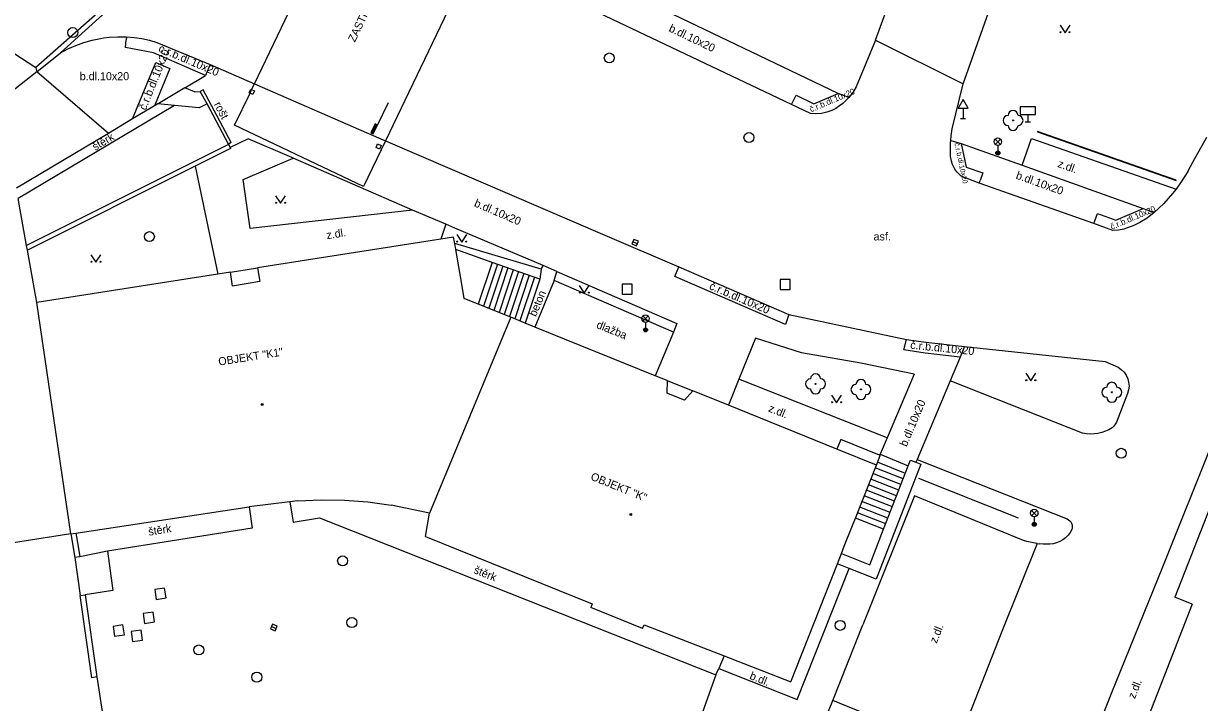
# Model space of a CAD drawing. Extents: x -599770 to -598493, y -1162076 to -1159209.
# Drawn here: x -599064.4 to -599005.6, y -1161191.1 to -1161157.2 of the extents above; entities that cross this region are included whole.
import ezdxf

# ---------------------------------------------------------------- set-up
doc = ezdxf.new("R2010")
doc.units = 0
doc.layers.add('Podklad', color=7, linetype='Continuous')

msp = doc.modelspace()

# ---------------------------------------------------------------- linework, layer by layer
at = {"layer": 'Podklad'}
for p, q in [((-599046.678, -1161162.242), (-599046.124, -1161161.121)), ((-599017.41, -1161161.401), (-599017.41, -1161161.91)), ((-599014.17, -1161161.715), (-599014.17, -1161162.09)), ((-599017.535, -1161161.91), (-599017.285, -1161161.91)), ((-599014.295, -1161162.09), (-599014.045, -1161162.09)), ((-599015.803, -1161163.21), (-599015.538, -1161162.945)), ((-599015.803, -1161162.945), (-599015.538, -1161163.21)), ((-599015.67, -1161163.265), (-599015.67, -1161163.64)), ((-599033.915, -1161168.072), (-599033.685, -1161168.168)), ((-599033.413, -1161172.05), (-599033.148, -1161171.785)), ((-599033.413, -1161171.785), (-599033.148, -1161172.05)), ((-599033.28, -1161172.105), (-599033.28, -1161172.48)), ((-599013.983, -1161181.77), (-599013.718, -1161181.505)), ((-599013.983, -1161181.505), (-599013.718, -1161181.77)), ((-599013.85, -1161181.825), (-599013.85, -1161182.2)), ((-599051.976, -1161187.314), (-599051.744, -1161187.406))]:
    msp.add_line(p, q, dxfattribs=at)
for points in [[(-599021.78, -1161158), (-599012.55, -1161132.79)], [(-599017.4, -1161160.19), (-599011.41, -1161143.29), (-599011.23, -1161143.06), (-599010.94, -1161142.92), (-599010.18, -1161142.95)], [(-599051.22, -1161144.5), (-599055.48, -1161151.15), (-599058.29, -1161154.53), (-599063.75, -1161159.36)], [(-599052.83, -1161160.18), (-599048.23, -1161150.57)], [(-599055.3, -1161151.28), (-599058.12, -1161154.64), (-599062.53, -1161158.64)], [(-599023.11, -1161160.87), (-599023.65, -1161160.66), (-599033.47, -1161155.95), (-599039.53, -1161153.04), (-599038.53, -1161150.91)], [(-599073.39, -1161153.08), (-599063.75, -1161159.36)], [(-599041.8, -1161153.67), (-599046.28, -1161163.03)], [(-599024.76, -1161161.68), (-599025.04, -1161161.66), (-599025.98, -1161161.22), (-599035.95, -1161156.49), (-599041.8, -1161153.67)], [(-599012.56, -1161157.255), (-599012.31, -1161157.63), (-599012.06, -1161157.255)], [(-599062.15, -1161158.44), (-599061.76, -1161158.26)], [(-599061.76, -1161158.26), (-599061.35, -1161158.12), (-599060.94, -1161158), (-599060.52, -1161157.91), (-599060.38, -1161157.89), (-599060.09, -1161157.85), (-599059.66, -1161157.83), (-599059.23, -1161157.83), (-599058.84, -1161157.86), (-599058.46, -1161157.92), (-599058.08, -1161158), (-599057.71, -1161158.11), (-599055.05, -1161159.22), (-599052.83, -1161160.18)], [(-599055.11, -1161159.36), (-599055.27, -1161159.76), (-599057.88, -1161158.64), (-599059.28, -1161158.36), (-599059.24, -1161157.98)], [(-599059.23, -1161157.83), (-599059.24, -1161157.98)], [(-599021.78, -1161158), (-599022.75, -1161160.34), (-599022.86, -1161160.53), (-599022.89, -1161160.58)], [(-599021.78, -1161158), (-599017.4, -1161160.19)], [(-599063.7, -1161159.59), (-599062.53, -1161158.64), (-599062.15, -1161158.44)], [(-599063.75, -1161159.36), (-599063.7, -1161159.59)], [(-599058.92, -1161161.94), (-599057.76, -1161159.12), (-599057.06, -1161159.41), (-599057.82, -1161161.29)], [(-599055.05, -1161159.22), (-599055.11, -1161159.36)], [(-599063.7, -1161159.59), (-599065.773, -1161161.204), (-599068.574, -1161163.129), (-599074.6, -1161166.85), (-599079.48, -1161169.39), (-599081.812, -1161170.483), (-599083.521, -1161171.284), (-599083.62, -1161171.33)], [(-599060.12, -1161162.66), (-599063.7, -1161159.59)], [(-599056.31, -1161160.39), (-599055.27, -1161159.76)], [(-599056.31, -1161160.39), (-599057.55, -1161161.13), (-599057.65, -1161161.19)], [(-599055.83, -1161160.58), (-599056.31, -1161160.39)], [(-599055.83, -1161160.58), (-599055.54, -1161160.56)], [(-599055.4, -1161160.48), (-599055.54, -1161160.56)], [(-599054.13, -1161163.19), (-599055.2, -1161161.19), (-599055.54, -1161160.56)], [(-599053.99, -1161163.11), (-599055.4, -1161160.48)], [(-599046.28, -1161163.03), (-599047.38, -1161165.32), (-599053.82, -1161162.25), (-599053.05, -1161160.65)], [(-599053.09, -1161160.63), (-599053.01, -1161160.45), (-599052.97, -1161160.47)], [(-599053.05, -1161160.65), (-599053.09, -1161160.63)], [(-599053.05, -1161160.65), (-599052.97, -1161160.47)], [(-599052.97, -1161160.47), (-599052.83, -1161160.53), (-599052.91, -1161160.71), (-599053.05, -1161160.65)], [(-599052.97, -1161160.47), (-599052.83, -1161160.18)], [(-599052.83, -1161160.18), (-599047.24, -1161162.62), (-599046.28, -1161163.03)], [(-599024.86, -1161161.18), (-599023.65, -1161160.66)], [(-599022.89, -1161160.58), (-599022.98, -1161160.7)], [(-599018.02, -1161163.01), (-599018, -1161162.78), (-599017.95, -1161162.43), (-599017.4, -1161160.19)], [(-599057.65, -1161161.19), (-599057.82, -1161161.29), (-599058.92, -1161161.94), (-599060.12, -1161162.66), (-599064.73, -1161165.4)], [(-599056.83, -1161161.26), (-599064.64, -1161165.92)], [(-599056.83, -1161161.26), (-599057.65, -1161161.19)], [(-599055.2, -1161161.19), (-599055.6, -1161161.39), (-599056.83, -1161161.26)], [(-599025.98, -1161161.22), (-599025.75, -1161160.75)], [(-599025.75, -1161160.75), (-599024.86, -1161161.18)], [(-599023.42, -1161161.17), (-599023.59, -1161161.29), (-599023.77, -1161161.41)], [(-599022.98, -1161160.7), (-599023.11, -1161160.87), (-599023.16, -1161160.92), (-599023.26, -1161161.02), (-599023.42, -1161161.17)], [(-599024.22, -1161161.6), (-599024.49, -1161161.66), (-599024.76, -1161161.68)], [(-599023.77, -1161161.41), (-599023.96, -1161161.51), (-599024.22, -1161161.6)], [(-599053.15, -1161162.93), (-599054.04, -1161163.36)], [(-599050.89, -1161163.9), (-599050.96, -1161163.87), (-599053.15, -1161162.93)], [(-599046.28, -1161163.03), (-599035.31, -1161167.75), (-599031.61, -1161169.33), (-599026.11, -1161171.72), (-599020.24, -1161172.96), (-599019.27, -1161173.1), (-599017.33, -1161173.32), (-599010.3, -1161174.06), (-599009.65, -1161174.35), (-599009.5, -1161174.46)], [(-599006.76, -1161165.45), (-599006.94, -1161165.67), (-599007.15, -1161165.92), (-599007.38, -1161166.16), (-599007.62, -1161166.4), (-599007.86, -1161166.61), (-599008.2, -1161166.89), (-599008.57, -1161167.12), (-599008.87, -1161167.27), (-599009.37, -1161167.44), (-599009.64, -1161167.49), (-599009.92, -1161167.51), (-599010.87, -1161167.17), (-599016.61, -1161165.15), (-599017.5, -1161164.79), (-599017.61, -1161164.7), (-599017.7, -1161164.6), (-599017.79, -1161164.5), (-599017.86, -1161164.38), (-599017.93, -1161164.22), (-599017.98, -1161164.05), (-599018.02, -1161163.88), (-599018.03, -1161163.84), (-599018.04, -1161163.49), (-599018.03, -1161163.13), (-599018.02, -1161163.01)], [(-599018.02, -1161163.01), (-599017.5, -1161163.17)], [(-599014.46, -1161164.24), (-599013.99, -1161162.91)], [(-599013.99, -1161162.91), (-599006.76, -1161165.45)], [(-599006.76, -1161165.02), (-599006.75, -1161164.99), (-599013.68, -1161162.56), (-599013.68, -1161162.59)], [(-599013.68, -1161162.59), (-599006.76, -1161165.02)], [(-599006.18, -1161164.56), (-599005.91, -1161164.07), (-599005.23, -1161162.85)], [(-599054.12, -1161163.21), (-599064.22, -1161168.26)], [(-599054.02, -1161163.41), (-599055.8, -1161164.3), (-599064.18, -1161168.49)], [(-599053.99, -1161163.11), (-599054.13, -1161163.19)], [(-599054.13, -1161163.19), (-599054.12, -1161163.21)], [(-599054.12, -1161163.21), (-599054.04, -1161163.36), (-599054.02, -1161163.41)], [(-599046.49, -1161163.26), (-599046.57, -1161163.44), (-599046.75, -1161163.36), (-599046.67, -1161163.18), (-599046.49, -1161163.26)], [(-599017.5, -1161163.17), (-599014.46, -1161164.24)], [(-599017.5, -1161163.17), (-599017.25, -1161164.34)], [(-599044.93, -1161166.49), (-599053.05, -1161167.41), (-599053.39, -1161164.97), (-599050.89, -1161163.9)], [(-599044.93, -1161166.49), (-599050.89, -1161163.9)], [(-599055.8, -1161164.3), (-599054.66, -1161169.7)], [(-599017.25, -1161164.34), (-599016.42, -1161164.63), (-599016.56, -1161165.01)], [(-599014.46, -1161164.24), (-599008.41, -1161166.41), (-599007.86, -1161166.61)], [(-599006.18, -1161164.56), (-599006.35, -1161164.85), (-599006.54, -1161165.13)], [(-599016.61, -1161165.15), (-599016.56, -1161165.01)], [(-599006.54, -1161165.13), (-599006.73, -1161165.4), (-599006.76, -1161165.45)], [(-599064.22, -1161168.26), (-599064.64, -1161165.92)], [(-599051.77, -1161165.775), (-599051.52, -1161166.15), (-599051.27, -1161165.775)], [(-599043.26, -1161167.19), (-599044.93, -1161166.49)], [(-599010.82, -1161167.03), (-599010.69, -1161166.67), (-599009.77, -1161166.99), (-599008.41, -1161166.41)], [(-599010.87, -1161167.17), (-599010.82, -1161167.03)], [(-599043.26, -1161167.19), (-599043.52, -1161167.94)], [(-599038.4, -1161169.27), (-599042.81, -1161167.4), (-599043.26, -1161167.19)], [(-599042.72, -1161167.715), (-599042.47, -1161168.09), (-599042.22, -1161167.715)], [(-599063.71, -1161171.12), (-599064.18, -1161168.49), (-599064.22, -1161168.26)], [(-599042.88, -1161167.84), (-599043.52, -1161167.94), (-599052.67, -1161169.38)], [(-599042.7, -1161168.84), (-599042.77, -1161168.47), (-599042.82, -1161168.17), (-599042.88, -1161167.84)], [(-599038.49, -1161169.44), (-599042.82, -1161168.17)], [(-599061, -1161168.725), (-599060.75, -1161169.1), (-599060.5, -1161168.725)], [(-599038.49, -1161169.44), (-599038.57, -1161169.94), (-599040.95, -1161169.11), (-599042.77, -1161168.47)], [(-599042.45, -1161170.29), (-599042.7, -1161168.84)], [(-599054.03, -1161169.6), (-599052.67, -1161169.38)], [(-599052.67, -1161169.38), (-599052.56, -1161170.07)], [(-599040.95, -1161169.11), (-599041.64, -1161171.19)], [(-599040.68, -1161169.2), (-599041.38, -1161171.3)], [(-599040.42, -1161169.29), (-599041.12, -1161171.4)], [(-599040.16, -1161169.38), (-599040.86, -1161171.51)], [(-599039.89, -1161169.48), (-599040.6, -1161171.61)], [(-599038.49, -1161169.44), (-599038.4, -1161169.27)], [(-599037.71, -1161169.57), (-599038.4, -1161169.27)], [(-599026.11, -1161171.72), (-599026.29, -1161172.21), (-599031.81, -1161169.82), (-599031.61, -1161169.33)], [(-599054.03, -1161169.6), (-599054.66, -1161169.7), (-599063.71, -1161171.12)], [(-599053.92, -1161170.29), (-599054.03, -1161169.6)], [(-599052.56, -1161170.07), (-599053.92, -1161170.29)], [(-599039.63, -1161169.57), (-599040.34, -1161171.72)], [(-599039.36, -1161169.66), (-599040.08, -1161171.82)], [(-599039.1, -1161169.75), (-599039.82, -1161171.93)], [(-599038.83, -1161169.85), (-599039.56, -1161172.03)], [(-599038.57, -1161169.94), (-599039.3, -1161172.14)], [(-599037.85, -1161170.02), (-599038.82, -1161172.34)], [(-599031.88, -1161172.6), (-599037.85, -1161170.02), (-599037.71, -1161169.57)], [(-599037.71, -1161169.57), (-599031.71, -1161172.17), (-599031.88, -1161172.6)], [(-599042.34, -1161170.91), (-599042.45, -1161170.29)], [(-599036.59, -1161170.265), (-599036.34, -1161170.64), (-599036.09, -1161170.265)], [(-599062, -1161182.68), (-599063.71, -1161171.12)], [(-599032.2, -1161175.01), (-599032.8, -1161174.77), (-599038.82, -1161172.34), (-599039.3, -1161172.14), (-599040.02, -1161171.85), (-599041.64, -1161171.19), (-599042.34, -1161170.91)], [(-599040.02, -1161171.85), (-599044.08, -1161181.64)], [(-599031.88, -1161172.6), (-599032.8, -1161174.77)], [(-599019.86, -1161174.7), (-599022.52, -1161174.15), (-599025.49, -1161173.62), (-599027.79, -1161172.89), (-599028.61, -1161174.94)], [(-599017.55, -1161173.85), (-599019.3, -1161173.65), (-599020.37, -1161173.47), (-599020.24, -1161172.96)], [(-599017.33, -1161173.32), (-599017.55, -1161173.85), (-599018.05, -1161175.02)], [(-599019.86, -1161174.7), (-599021.2, -1161177.87)], [(-599014.27, -1161174.645), (-599014.02, -1161175.02), (-599013.77, -1161174.645)], [(-599009.5, -1161174.46), (-599009.36, -1161174.59), (-599009.25, -1161174.75)], [(-599009.25, -1161174.75), (-599009.17, -1161174.93), (-599009.13, -1161175.1)], [(-599032.2, -1161175.01), (-599032.22, -1161175.64)], [(-599032.2, -1161175.01), (-599030.92, -1161175.53)], [(-599028.61, -1161174.94), (-599029.13, -1161176.25)], [(-599021.2, -1161177.87), (-599028.61, -1161174.94)], [(-599018.05, -1161175.02), (-599019.71, -1161178.96)], [(-599010.47, -1161177.61), (-599010.67, -1161177.66), (-599010.85, -1161177.68), (-599011.05, -1161177.69), (-599011.24, -1161177.67), (-599011.43, -1161177.64), (-599018.05, -1161175.02)], [(-599009.13, -1161175.1), (-599009.11, -1161175.29), (-599009.13, -1161175.48)], [(-599031.33, -1161176), (-599032.22, -1161175.64)], [(-599031.33, -1161176), (-599030.92, -1161175.53)], [(-599021.74, -1161179.24), (-599023.72, -1161178.44), (-599029.13, -1161176.25), (-599030.92, -1161175.53)], [(-599023.98, -1161175.745), (-599023.73, -1161176.12), (-599023.48, -1161175.745)], [(-599009.13, -1161175.48), (-599009.18, -1161175.66), (-599009.73, -1161177.09)], [(-599009.73, -1161177.09), (-599009.78, -1161177.17), (-599009.83, -1161177.24), (-599009.89, -1161177.31), (-599009.95, -1161177.37), (-599010.12, -1161177.47)], [(-599013.36, -1161199.18), (-599010.01, -1161190.69), (-599007.42, -1161184.32), (-599004.87, -1161177.96), (-599004.76, -1161177.74)], [(-599010.29, -1161177.55), (-599010.47, -1161177.61)], [(-599010.12, -1161177.47), (-599010.29, -1161177.55)], [(-599023.52, -1161177.96), (-599023.72, -1161178.44)], [(-599021.55, -1161178.76), (-599021.58, -1161178.75), (-599023.52, -1161177.96)], [(-599021.2, -1161177.87), (-599021.55, -1161178.69)], [(-599021.74, -1161179.24), (-599021.55, -1161178.76)], [(-599021.55, -1161178.69), (-599021.58, -1161178.75)], [(-599021.55, -1161178.69), (-599020.15, -1161179.27)], [(-599003.99, -1161178.62), (-599004.52, -1161179.97), (-599004.74, -1161180.53), (-599006.83, -1161185.84)], [(-599019.52, -1161179.2), (-599021.75, -1161184.94), (-599023.1, -1161184.4), (-599023.69, -1161184.17)], [(-599022.97, -1161182.34), (-599022.79, -1161181.89), (-599021.74, -1161179.24)], [(-599022.06, -1161184.22), (-599021.38, -1161182.45), (-599020.15, -1161179.27), (-599020.04, -1161179)], [(-599020.4, -1161179.93), (-599021.8, -1161179.38)], [(-599020.29, -1161179.66), (-599021.69, -1161179.1)], [(-599020.04, -1161179), (-599019.77, -1161179.1), (-599019.52, -1161179.2)], [(-599019.71, -1161178.96), (-599019.77, -1161179.1)], [(-599019.71, -1161178.96), (-599012.2, -1161181.93), (-599012.13, -1161181.97)], [(-599020.62, -1161180.49), (-599022.02, -1161179.94)], [(-599020.51, -1161180.21), (-599021.91, -1161179.66)], [(-599019.63, -1161179.9), (-599014.65, -1161181.87)], [(-599020.83, -1161181.05), (-599022.24, -1161180.5)], [(-599020.73, -1161180.77), (-599022.13, -1161180.22)], [(-599050.67, -1161181.02), (-599051.06, -1161181.07), (-599053.1, -1161181.33)], [(-599051.06, -1161181.07), (-599050.9, -1161182.1), (-599049.58, -1161181.88), (-599029.77, -1161189.73), (-599031.12, -1161193.5), (-599031.19, -1161194.04), (-599031.15, -1161194.55), (-599031.06, -1161195.06), (-599030.86, -1161195.56), (-599030.55, -1161195.99), (-599030.17, -1161196.35), (-599029.73, -1161196.65), (-599026.67, -1161197.77), (-599023.92, -1161191.01)], [(-599050.67, -1161181.02), (-599049.5, -1161180.97), (-599048.33, -1161180.99), (-599047.16, -1161181.08), (-599046, -1161181.25)], [(-599044.08, -1161181.64), (-599046, -1161181.25)], [(-599021.05, -1161181.61), (-599022.46, -1161181.06)], [(-599013.9, -1161183.13), (-599014.06, -1161183.1), (-599014.22, -1161183.06), (-599014.38, -1161183.01), (-599019.84, -1161180.77), (-599022.42, -1161187.22)], [(-599020.94, -1161181.33), (-599022.35, -1161180.78)], [(-599061.75, -1161182.64), (-599053.1, -1161181.33)], [(-599053.1, -1161181.33), (-599052.95, -1161182.39), (-599060.18, -1161183.55)], [(-599044.28, -1161182.81), (-599044.08, -1161181.64)], [(-599021.27, -1161182.17), (-599022.68, -1161181.62)], [(-599021.16, -1161181.89), (-599022.57, -1161181.34)], [(-599023.35, -1161183.3), (-599022.97, -1161182.34)], [(-599021.38, -1161182.45), (-599022.79, -1161181.89)], [(-599011.96, -1161182.23), (-599011.95, -1161182.3), (-599011.95, -1161182.38), (-599011.97, -1161182.46), (-599012.06, -1161182.61), (-599012.16, -1161182.75), (-599012.29, -1161182.87), (-599012.35, -1161182.92)], [(-599012.13, -1161181.97), (-599012.07, -1161182.02), (-599012.02, -1161182.08)], [(-599012.02, -1161182.08), (-599011.99, -1161182.15), (-599011.97, -1161182.2)], [(-599011.97, -1161182.2), (-599011.96, -1161182.23)], [(-599062, -1161182.68), (-599073.82, -1161184.53)], [(-599062, -1161182.68), (-599061.75, -1161182.64)], [(-599062, -1161182.68), (-599061.81, -1161183.86)], [(-599061.75, -1161182.64), (-599061.69, -1161183.01), (-599061.56, -1161183.82)], [(-599044.28, -1161182.81), (-599035.94, -1161186.17), (-599036.02, -1161186.36)], [(-599012.35, -1161182.92), (-599012.42, -1161182.97), (-599012.57, -1161183.06), (-599012.73, -1161183.12)], [(-599060.18, -1161183.55), (-599061.56, -1161183.82)], [(-599060.18, -1161183.55), (-599059.9, -1161185.5), (-599061.29, -1161185.72)], [(-599026.02, -1161190.07), (-599023.69, -1161184.17), (-599023.49, -1161183.66), (-599023.35, -1161183.3)], [(-599013.7, -1161183.16), (-599015.47, -1161187.55)], [(-599013.7, -1161183.16), (-599013.9, -1161183.13)], [(-599013.7, -1161183.16), (-599013.57, -1161183.17)], [(-599012.9, -1161183.17), (-599013.07, -1161183.19), (-599013.24, -1161183.19), (-599013.4, -1161183.19), (-599013.57, -1161183.17)], [(-599012.73, -1161183.12), (-599012.9, -1161183.17)], [(-599061.56, -1161183.82), (-599061.81, -1161183.86)], [(-599061.81, -1161183.86), (-599061.54, -1161185.76)], [(-599023.49, -1161183.66), (-599022.06, -1161184.22)], [(-599029.61, -1161189.41), (-599025.7, -1161190.96), (-599023.1, -1161184.4)], [(-599060.95, -1161189.87), (-599061.54, -1161185.76), (-599061.29, -1161185.72)], [(-599061.29, -1161185.72), (-599060.7, -1161189.83)], [(-599005.95, -1161186.19), (-599006.83, -1161185.84)], [(-599033.43, -1161187.4), (-599036.02, -1161186.36)], [(-599005.95, -1161186.19), (-599011.37, -1161200.08)], [(-599033.43, -1161187.4), (-599033.34, -1161187.23), (-599029.35, -1161188.78), (-599026.02, -1161190.07)], [(-599023.92, -1161191.01), (-599022.42, -1161187.22)], [(-599015.47, -1161187.55), (-599017.81, -1161193.5)], [(-599029.35, -1161188.78), (-599029.61, -1161189.41)], [(-599029.77, -1161189.73), (-599029.61, -1161189.41)], [(-599060.7, -1161189.83), (-599060.95, -1161189.87)], [(-599060.7, -1161189.83), (-599060.28, -1161192.64)], [(-599017.81, -1161193.5), (-599023.92, -1161191.01)]]:
    msp.add_lwpolyline(points, dxfattribs=at)
for points in [[(-599017.66, -1161161.401), (-599017.16, -1161161.401), (-599017.41, -1161160.968)], [(-599014.545, -1161161.715), (-599013.795, -1161161.715), (-599013.795, -1161161.34), (-599014.545, -1161161.34)], [(-599046.9, -1161162.69), (-599046.678, -1161162.242), (-599046.79, -1161162.186), (-599047.012, -1161162.635)], [(-599046.911, -1161162.657), (-599046.712, -1161162.253), (-599046.779, -1161162.22), (-599046.979, -1161162.623)], [(-599046.923, -1161162.623), (-599046.745, -1161162.264), (-599046.768, -1161162.253), (-599046.945, -1161162.612)], [(-599033.964, -1161168.187), (-599033.733, -1161168.284), (-599033.636, -1161168.053), (-599033.867, -1161167.956)], [(-599026.55, -1161170.47), (-599026.05, -1161170.47), (-599026.05, -1161169.97), (-599026.55, -1161169.97)], [(-599034.45, -1161170.7), (-599033.95, -1161170.7), (-599033.95, -1161170.2), (-599034.45, -1161170.2)], [(-599057.741, -1161185.953), (-599057.247, -1161185.881), (-599057.319, -1161185.387), (-599057.813, -1161185.459)], [(-599058.322, -1161187.153), (-599057.827, -1161187.082), (-599057.898, -1161186.587), (-599058.393, -1161186.658)], [(-599059.818, -1161187.796), (-599059.324, -1161187.718), (-599059.402, -1161187.224), (-599059.896, -1161187.302)], [(-599058.924, -1161188.052), (-599058.428, -1161187.984), (-599058.496, -1161187.488), (-599058.992, -1161187.556)], [(-599052.022, -1161187.431), (-599051.789, -1161187.522), (-599051.698, -1161187.289), (-599051.931, -1161187.198)]]:
    msp.add_lwpolyline(points, close=True, dxfattribs=at)
for centre, radius in [((-599061.91, -1161157.62), 0.25), ((-599012.535, -1161157.605), 0.025), ((-599012.085, -1161157.605), 0.025), ((-599035.09, -1161158.89), 0.25), ((-599014.91, -1161162.01), 0.025), ((-599028.11, -1161162.87), 0.25), ((-599015.67, -1161163.078), 0.188), ((-599015.67, -1161163.64), 0.1), ((-599015.67, -1161163.64), 0.0723), ((-599015.67, -1161163.64), 0.0438), ((-599051.745, -1161166.125), 0.025), ((-599051.295, -1161166.125), 0.025), ((-599058.08, -1161167.82), 0.25), ((-599042.695, -1161168.065), 0.025), ((-599042.245, -1161168.065), 0.025), ((-599060.975, -1161169.075), 0.025), ((-599060.525, -1161169.075), 0.025), ((-599036.565, -1161170.615), 0.025), ((-599036.115, -1161170.615), 0.025), ((-599033.28, -1161171.918), 0.188), ((-599033.28, -1161172.48), 0.1), ((-599033.28, -1161172.48), 0.0723), ((-599033.28, -1161172.48), 0.0438), ((-599024.78, -1161175.18), 0.025), ((-599014.245, -1161174.995), 0.025), ((-599013.795, -1161174.995), 0.025), ((-599022.51, -1161175.46), 0.025), ((-599009.97, -1161175.6), 0.025), ((-599052.44, -1161176.21), 0.045), ((-599052.44, -1161176.21), 0.0199), ((-599023.955, -1161176.095), 0.025), ((-599023.505, -1161176.095), 0.025), ((-599009.5, -1161178.65), 0.25), ((-599034.02, -1161181.71), 0.045), ((-599034.02, -1161181.71), 0.0199), ((-599013.85, -1161181.637), 0.188), ((-599013.85, -1161182.2), 0.1), ((-599013.85, -1161182.2), 0.0723), ((-599013.85, -1161182.2), 0.0438), ((-599048.42, -1161184.03), 0.25), ((-599047.96, -1161187.11), 0.25), ((-599023.55, -1161187.25), 0.25), ((-599055.61, -1161188.48), 0.25), ((-599052.71, -1161189.84), 0.25)]:
    msp.add_circle(centre, radius, dxfattribs=at)
for centre, start, end in [((-599015.16, -1161162.01), 90, 270), ((-599014.91, -1161161.76), 0, 180), ((-599014.66, -1161162.01), 270, 90), ((-599014.91, -1161162.26), 180, 0), ((-599024.78, -1161174.93), 0, 180), ((-599025.03, -1161175.18), 90, 270), ((-599024.53, -1161175.18), 270, 90), ((-599022.76, -1161175.46), 90, 270), ((-599022.51, -1161175.21), 0, 180), ((-599022.26, -1161175.46), 270, 90), ((-599010.22, -1161175.6), 90, 270), ((-599009.97, -1161175.35), 0, 180), ((-599009.72, -1161175.6), 270, 90), ((-599024.78, -1161175.43), 180, 0), ((-599022.51, -1161175.71), 180, 0), ((-599009.97, -1161175.85), 180, 0)]:
    msp.add_arc(centre, 0.25, start, end, dxfattribs=at)

# ---------------------------------------------------------------- texts
for s, height, rotation, p in [('ZASTŘEŠENÍ', 0.4, 64.42798, (-599047.81, -1161158.13)), ('b.dl.10x20', 0.4, 334.37607, (-599032.15, -1161157.54)), ('č.r.b.dl.10x20', 0.4, 336.77492, (-599057.66, -1161158.55)), ('č.r.b.dl.10x20', 0.4, 68, (-599058.26, -1161161.53)), ('č.r.b.dl.10x20', 0.3, 23, (-599025, -1161161.61)), ('rošt', 0.4, 298.19672, (-599054.87, -1161161.21)), ('štěrk', 0.4, 30.83299, (-599060.79, -1161163.54)), ('č.r.b.dl.10x20', 0.25, 282, (-599017.84, -1161163.16)), ('z.dl.', 0.4, 340.26822, (-599012.71, -1161164.33)), ('b.dl.10x20', 0.4, 340.26822, (-599014.8, -1161164.91)), ('b.dl.10x20', 0.4, 336.73189, (-599041.88, -1161166.29)), ('č.r.b.dl.10x20', 0.3, 23, (-599009.97, -1161167.48)), ('z.dl.', 0.4, 8.94861, (-599049.2, -1161167.95)), ('č.r.b.dl.10x20', 0.4, 336.77492, (-599030.13, -1161170.43)), ('beton', 0.4, 67.25589, (-599038.76, -1161171.85)), ('dlažba', 0.4, 337.98312, (-599035.77, -1161172.37)), ('č.r.b.dl.10x20', 0.4, 354.18412, (-599020.06, -1161173.42)), ('OBJEKT "K1"', 0.4, 8.94861, (-599054.6, -1161174.27)), ('b.dl.10x20', 0.4, 67.06435, (-599020.23, -1161178.35)), ('z.dl.', 0.4, 338.42903, (-599027.17, -1161176.55)), ('OBJEKT "K"', 0.4, 337.98312, (-599036.06, -1161179.96)), ('štěrk', 0.4, 9.115, (-599058.1, -1161182.77)), ('štěrk', 0.4, 338.38333, (-599041.9, -1161184.63)), ('z.dl.', 0.4, 68.32375, (-599018.73, -1161188.18)), ('b.dl.', 0.4, 338.38045, (-599028.11, -1161189.92)), ('z.dl.', 0.4, 68.52772, (-599008.82, -1161190.95))]:
    msp.add_text(s, height=height, rotation=rotation, dxfattribs=at).set_placement(p)
for s, p in [('b.dl.10x20', (-599061.56, -1161160)), ('asf.', (-599021.88, -1161168.01))]:
    msp.add_text(s, height=0.4, dxfattribs=at).set_placement(p)

doc.saveas('drawing.dxf')
